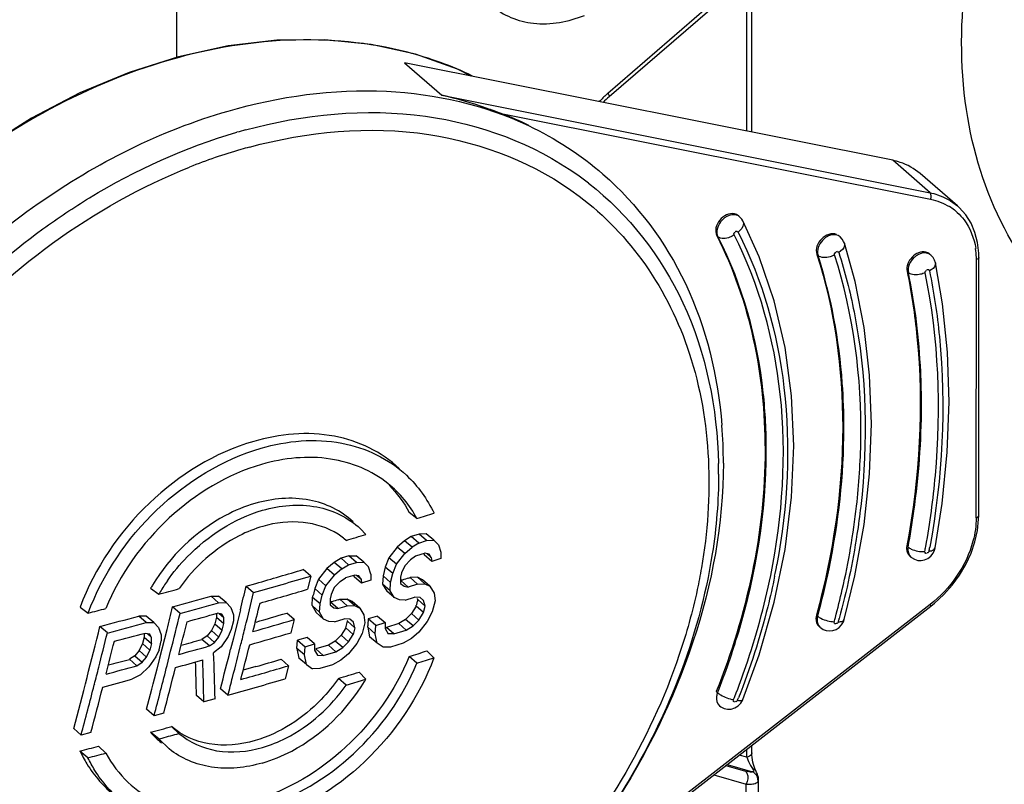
# Model space of a CAD drawing. Header units: millimetres. Extents: x 0 to 420, y 0 to 297.
# Tile 310 of 502: x 357.16 to 359.14, y 132.73 to 134.26. Entities that reach past the tile are written whole.
import ezdxf

# ---------------------------------------------------------------- set-up
doc = ezdxf.new("R2010")
doc.units = ezdxf.units.MM
doc.header["$LTSCALE"] = 23.1
doc.layers.get('0').update_dxf_attribs({"linetype": 'CONTINUOUS'})
doc.layers.add('COURBES', color=7, linetype='CONTINUOUS')

msp = doc.modelspace()

# ---------------------------------------------------------------- linework, layer by layer
at = {"color": 7, "linetype": 'CONTINUOUS'}
for p, q in [((358.621, 134.3569), (358.3429, 134.1162)), ((358.6241, 134.3505), (358.346, 134.1097)), ((358.6224, 134.0405), (358.6224, 134.3491)), ((358.6324, 134.0386), (358.6324, 134.3591)), ((357.5803, 134.2117), (357.481, 134.1901)), ((357.6785, 134.223), (357.5803, 134.2117)), ((357.7747, 134.2241), (357.6785, 134.223)), ((357.8678, 134.2148), (357.7747, 134.2241)), ((357.9569, 134.1951), (357.8678, 134.2148)), ((357.481, 134.1901), (357.3815, 134.1585)), ((358.0412, 134.1652), (357.9569, 134.1951)), ((358.9154, 133.982), (357.9349, 134.178)), ((357.9349, 134.178), (358.0099, 134.1128)), ((357.3815, 134.1585), (357.2827, 134.1172)), ((358.0688, 134.1512), (358.0412, 134.1652)), ((357.2827, 134.1172), (357.1856, 134.0666)), ((358.0099, 134.1128), (358.9904, 133.9168)), ((358.1288, 134.0761), (358.9915, 133.9036)), ((357.1856, 134.0666), (357.0912, 134.0072)), ((358.9904, 133.9168), (358.9154, 133.982)), ((359.0454, 133.8902), (358.9704, 133.9553)), ((359.0487, 133.8872), (359.0454, 133.8902)), ((359.062, 133.8725), (359.0487, 133.8872)), ((359.0727, 133.8555), (359.062, 133.8725)), ((358.608, 133.8684), (358.6055, 133.8705)), ((358.608, 133.8684), (358.6078, 133.8685)), ((358.6123, 133.8636), (358.6078, 133.8685)), ((358.6145, 133.8601), (358.6123, 133.8636)), ((358.6472, 133.7879), (358.6144, 133.8601)), ((359.0807, 133.8368), (359.0727, 133.8555)), ((359.086, 133.8166), (359.0807, 133.8368)), ((358.5645, 133.8284), (358.562, 133.8305)), ((358.81, 133.828), (358.8091, 133.8288)), ((358.814, 133.8238), (358.8101, 133.828)), ((358.8169, 133.8189), (358.814, 133.8238)), ((358.8183, 133.8155), (358.8169, 133.8189)), ((358.8399, 133.7385), (358.8183, 133.8155)), ((359.0885, 133.7952), (359.086, 133.8166)), ((358.7654, 133.7908), (358.7629, 133.793)), ((358.992, 133.7917), (358.9895, 133.7938)), ((359.0887, 133.7868), (359.0885, 133.7952)), ((358.6775, 133.6995), (358.6472, 133.7879)), ((358.9921, 133.7915), (358.992, 133.7917)), ((358.9964, 133.7868), (358.9922, 133.7915)), ((358.9994, 133.7816), (358.9964, 133.7868)), ((359.0011, 133.7761), (358.9994, 133.7816)), ((359.0153, 133.694), (359.0011, 133.7761)), ((359.0831, 133.264), (359.0837, 133.7825)), ((359.0881, 133.2684), (359.0887, 133.7868)), ((358.9469, 133.7566), (358.9444, 133.7588)), ((358.8581, 133.6461), (358.8399, 133.7385)), ((358.6993, 133.6062), (358.6775, 133.6995)), ((359.0253, 133.5967), (359.0153, 133.694)), ((358.8691, 133.5506), (358.8581, 133.6461)), ((358.7124, 133.5089), (358.6993, 133.6062)), ((359.0286, 133.497), (359.0253, 133.5967)), ((358.8727, 133.4524), (358.8691, 133.5506)), ((358.7168, 133.4082), (358.7124, 133.5089)), ((359.0251, 133.3954), (359.0286, 133.497)), ((358.8689, 133.3522), (358.8727, 133.4524)), ((358.7124, 133.3051), (358.7168, 133.4082)), ((359.0148, 133.2923), (359.0251, 133.3954)), ((358.8578, 133.2503), (358.8689, 133.3522)), ((358.6992, 133.2002), (358.7124, 133.3051)), ((359.0006, 133.2033), (359.0148, 133.2923)), ((357.9599, 133.2622), (357.9445, 133.2744)), ((359.0856, 133.2384), (359.088, 133.261)), ((359.088, 133.261), (359.0881, 133.2684)), ((357.8463, 133.242), (357.8574, 133.2305)), ((358.8393, 133.1475), (358.8578, 133.2503)), ((359.0805, 133.2155), (359.0856, 133.2384)), ((357.8178, 133.2184), (357.8137, 133.2218)), ((357.9485, 133.2263), (357.935, 133.2179)), ((357.9641, 133.2312), (357.9485, 133.2263)), ((357.9635, 133.2132), (357.9485, 133.2263)), ((357.9786, 133.2317), (357.9641, 133.2312)), ((357.9791, 133.2182), (357.9641, 133.2312)), ((357.9937, 133.2187), (357.9786, 133.2317)), ((357.9791, 133.2182), (357.9937, 133.2187)), ((357.9937, 133.2187), (358.003, 133.2093)), ((357.9204, 133.2052), (357.9036, 133.1836)), ((357.935, 133.2179), (357.9204, 133.2052)), ((357.9354, 133.1921), (357.9204, 133.2052)), ((357.95, 133.2049), (357.935, 133.2179)), ((357.9354, 133.1921), (357.95, 133.2049)), ((357.9635, 133.2132), (357.95, 133.2049)), ((357.9635, 133.2132), (357.9791, 133.2182)), ((358.003, 133.2093), (358.0081, 133.1946)), ((358.6773, 133.0945), (358.6992, 133.2002)), ((358.9438, 133.2073), (358.9463, 133.2051)), ((358.9964, 133.1926), (358.9995, 133.1991)), ((358.9995, 133.1991), (359.0006, 133.2033)), ((359.0727, 133.1927), (359.0805, 133.2155)), ((357.8073, 133.1827), (357.7937, 133.1744)), ((357.8231, 133.1875), (357.8073, 133.1827)), ((357.8223, 133.1696), (357.8073, 133.1827)), ((357.8231, 133.1875), (357.8378, 133.1878)), ((357.8381, 133.1744), (357.8231, 133.1875)), ((357.8528, 133.1748), (357.8378, 133.1878)), ((357.9036, 133.1836), (357.8963, 133.1649)), ((357.9186, 133.1705), (357.9036, 133.1836)), ((357.9186, 133.1705), (357.9354, 133.1921)), ((357.9468, 133.1793), (357.9353, 133.1675)), ((357.9572, 133.1867), (357.9468, 133.1793)), ((357.976, 133.1926), (357.9572, 133.1867)), ((357.9894, 133.1764), (357.9744, 133.1894)), ((357.9843, 133.1911), (357.9759, 133.1926)), ((357.9884, 133.1842), (357.9795, 133.1919)), ((357.9884, 133.1842), (357.9843, 133.1911)), ((357.9884, 133.1842), (357.9894, 133.1764)), ((358.0081, 133.1823), (357.9894, 133.1764)), ((358.0081, 133.1946), (358.0081, 133.1823)), ((358.9495, 133.1871), (358.952, 133.1849)), ((358.952, 133.1849), (358.9522, 133.1848)), ((358.9523, 133.1847), (358.9532, 133.184)), ((358.9532, 133.184), (358.9591, 133.1805)), ((358.9591, 133.1805), (358.9656, 133.1784)), ((358.9727, 133.1781), (358.9794, 133.1794)), ((358.9794, 133.1794), (358.9859, 133.1823)), ((358.9859, 133.1823), (358.9918, 133.1868)), ((358.9918, 133.1868), (358.9964, 133.1926)), ((359.0624, 133.1704), (359.0727, 133.1927)), ((357.7464, 133.1469), (357.7314, 133.1599)), ((357.7789, 133.1618), (357.762, 133.1403)), ((357.7937, 133.1744), (357.7789, 133.1618)), ((357.7939, 133.1488), (357.7789, 133.1618)), ((357.8087, 133.1614), (357.7937, 133.1744)), ((357.8087, 133.1614), (357.7939, 133.1488)), ((357.8087, 133.1614), (357.8223, 133.1696)), ((357.8223, 133.1696), (357.8381, 133.1744)), ((357.8381, 133.1744), (357.8528, 133.1748)), ((357.8528, 133.1748), (357.8622, 133.1654)), ((357.8674, 133.1506), (357.8622, 133.1654)), ((357.8963, 133.1649), (357.892, 133.1472)), ((357.9113, 133.1519), (357.8963, 133.1649)), ((357.9113, 133.1519), (357.9186, 133.1705)), ((357.9353, 133.1675), (357.929, 133.1533)), ((358.9656, 133.1784), (358.9727, 133.1781)), ((359.0497, 133.1489), (359.0624, 133.1704)), ((357.7464, 133.1469), (357.7401, 133.1204)), ((357.762, 133.1403), (357.7546, 133.1218)), ((357.777, 133.1273), (357.762, 133.1403)), ((357.777, 133.1273), (357.7939, 133.1488)), ((357.8054, 133.1359), (357.816, 133.1431)), ((357.8349, 133.1489), (357.816, 133.1431)), ((357.8485, 133.1325), (357.8335, 133.1456)), ((357.8433, 133.1473), (357.8349, 133.1489)), ((357.8475, 133.1404), (357.8385, 133.1482)), ((357.8475, 133.1404), (357.8433, 133.1473)), ((357.8475, 133.1404), (357.8485, 133.1325)), ((357.8674, 133.1506), (357.8673, 133.1383)), ((357.892, 133.1472), (357.8909, 133.1306)), ((357.907, 133.1342), (357.892, 133.1472)), ((357.907, 133.1342), (357.9113, 133.1519)), ((357.9269, 133.1445), (357.9268, 133.1322)), ((357.929, 133.1533), (357.9269, 133.1445)), ((357.9606, 133.1443), (357.9461, 133.1438)), ((357.9611, 133.1307), (357.9461, 133.1438)), ((357.971, 133.1394), (357.9606, 133.1443)), ((357.9757, 133.1312), (357.9606, 133.1443)), ((357.986, 133.1263), (357.971, 133.1394)), ((358.8179, 133.0593), (358.8393, 133.1475)), ((359.0348, 133.1285), (359.0497, 133.1489)), ((357.4249, 133.1224), (357.4413, 133.1104)), ((357.6168, 133.1265), (357.6363, 133.1321)), ((357.6168, 133.1265), (357.6318, 133.1135)), ((357.7546, 133.1218), (357.7524, 133.113)), ((357.7696, 133.1087), (357.7546, 133.1218)), ((357.7696, 133.1087), (357.777, 133.1273)), ((357.7938, 133.1242), (357.7875, 133.11)), ((357.8054, 133.1359), (357.7938, 133.1242)), ((357.8673, 133.1383), (357.8485, 133.1325)), ((357.9059, 133.1175), (357.8909, 133.1306)), ((357.8909, 133.1306), (357.8991, 133.1168)), ((357.9059, 133.1175), (357.907, 133.1342)), ((357.9268, 133.1322), (357.9341, 133.1263)), ((357.9424, 133.1248), (357.9274, 133.1379)), ((357.9305, 133.1389), (357.9288, 133.1383)), ((357.9341, 133.1263), (357.9424, 133.1248)), ((357.9611, 133.1307), (357.9424, 133.1248)), ((357.9611, 133.1307), (357.9757, 133.1312)), ((357.9757, 133.1312), (357.986, 133.1263)), ((357.986, 133.1263), (357.9942, 133.1127)), ((359.018, 133.1095), (359.0348, 133.1285)), ((357.5463, 133.1065), (357.5613, 133.1066)), ((357.5613, 133.0934), (357.5463, 133.1065)), ((357.5763, 133.0935), (357.5613, 133.1066)), ((357.7491, 133.0875), (357.7503, 133.1041)), ((357.7653, 133.0911), (357.7503, 133.1041)), ((357.7653, 133.0911), (357.7696, 133.1087)), ((357.7853, 133.1012), (357.7852, 133.0889)), ((357.7875, 133.11), (357.7853, 133.1012)), ((357.8049, 133.1002), (357.8196, 133.1005)), ((357.8199, 133.0871), (357.8049, 133.1002)), ((357.83, 133.0956), (357.8196, 133.1005)), ((357.8346, 133.0875), (357.8196, 133.1005)), ((357.9141, 133.1038), (357.8991, 133.1168)), ((357.9141, 133.1038), (357.9059, 133.1175)), ((357.9245, 133.0989), (357.9141, 133.1038)), ((357.9359, 133.0984), (357.9547, 133.1043)), ((357.9661, 133.1038), (357.9547, 133.1043)), ((357.9733, 133.0979), (357.9661, 133.1038)), ((357.9942, 133.1127), (357.9961, 133.097)), ((358.9995, 133.0924), (359.018, 133.1095)), ((357.2833, 133.0845), (357.2993, 133.0724)), ((357.484, 133.0719), (357.469, 133.0849)), ((357.5613, 133.0934), (357.5763, 133.0935)), ((357.5859, 133.084), (357.5763, 133.0935)), ((357.5859, 133.084), (357.5912, 133.0691)), ((357.7641, 133.0745), (357.7491, 133.0875)), ((357.7491, 133.0875), (357.7574, 133.0737)), ((357.7641, 133.0745), (357.7653, 133.0911)), ((357.7852, 133.0889), (357.7926, 133.083)), ((357.801, 133.0814), (357.786, 133.0945)), ((357.7892, 133.0954), (357.7873, 133.0948)), ((357.7926, 133.083), (357.801, 133.0814)), ((357.801, 133.0814), (357.8199, 133.0871)), ((357.8199, 133.0871), (357.8346, 133.0875)), ((357.845, 133.0825), (357.83, 133.0956)), ((357.8346, 133.0875), (357.845, 133.0825)), ((357.845, 133.0825), (357.8533, 133.0688)), ((357.9359, 133.0984), (357.9245, 133.0989)), ((357.9581, 133.0866), (357.9486, 133.0714)), ((357.9731, 133.0735), (357.9581, 133.0866)), ((357.9613, 133.0997), (357.9602, 133.0953)), ((357.9763, 133.0867), (357.9613, 133.0997)), ((357.9731, 133.0735), (357.9763, 133.0867)), ((357.9763, 133.0867), (357.9733, 133.0979)), ((357.9961, 133.097), (357.9907, 133.075)), ((358.9907, 133.0897), (358.2698, 132.5297)), ((358.271, 132.5262), (358.9919, 133.0862)), ((358.647, 132.9889), (358.6773, 133.0945)), ((358.9919, 133.0862), (358.9995, 133.0924)), ((357.4162, 133.0664), (357.4011, 133.0664)), ((357.4161, 133.0534), (357.4011, 133.0664)), ((357.4312, 133.0534), (357.4162, 133.0664)), ((357.5569, 133.0644), (357.5537, 133.0512)), ((357.5569, 133.0717), (357.5569, 133.0644)), ((357.5569, 133.0664), (357.5569, 133.0644)), ((357.5569, 133.0644), (357.5719, 133.0514)), ((357.5677, 133.0706), (357.5592, 133.0723)), ((357.5628, 133.0716), (357.572, 133.0636)), ((357.572, 133.0636), (357.5677, 133.0706)), ((357.5719, 133.0514), (357.572, 133.0636)), ((357.5912, 133.0691), (357.5912, 133.0568)), ((357.6053, 133.0792), (357.5992, 133.0548)), ((357.7133, 133.0594), (357.6983, 133.0725)), ((357.7724, 133.0606), (357.7574, 133.0737)), ((357.7724, 133.0606), (357.7641, 133.0745)), ((357.7829, 133.0556), (357.7724, 133.0606)), ((357.7945, 133.055), (357.8134, 133.0607)), ((357.8249, 133.0602), (357.8134, 133.0607)), ((357.8533, 133.0688), (357.8552, 133.0531)), ((357.8621, 133.0607), (357.8613, 133.0496)), ((357.8809, 133.0665), (357.8621, 133.0607)), ((357.8771, 133.0477), (357.8621, 133.0607)), ((357.8809, 133.0665), (357.896, 133.0535)), ((357.9486, 133.0714), (357.937, 133.0597)), ((357.9636, 133.0584), (357.9486, 133.0714)), ((357.9636, 133.0584), (357.9731, 133.0735)), ((357.9907, 133.075), (357.9801, 133.0555)), ((358.7647, 133.0661), (358.7622, 133.0683)), ((357.338, 133.0325), (357.323, 133.0456)), ((357.4161, 133.0534), (357.4312, 133.0534)), ((357.4312, 133.0534), (357.4409, 133.0437)), ((357.4409, 133.0437), (357.4462, 133.0288)), ((357.5537, 133.0512), (357.5472, 133.0372)), ((357.5542, 133.0534), (357.5537, 133.0512)), ((357.5537, 133.0512), (357.5687, 133.0382)), ((357.5687, 133.0382), (357.5719, 133.0514)), ((357.5912, 133.0568), (357.5868, 133.0392)), ((357.5992, 133.0548), (357.5911, 133.0224)), ((357.7133, 133.0594), (357.7068, 133.0331)), ((357.7945, 133.055), (357.7829, 133.0556)), ((357.817, 133.0428), (357.8074, 133.0278)), ((357.817, 133.0428), (357.8202, 133.056)), ((357.832, 133.0298), (357.817, 133.0428)), ((357.8353, 133.043), (357.8203, 133.056)), ((357.8322, 133.0542), (357.8249, 133.0602)), ((357.8353, 133.043), (357.832, 133.0298)), ((357.8353, 133.043), (357.8322, 133.0542)), ((357.8552, 133.0531), (357.8498, 133.0312)), ((357.8759, 133.0311), (357.8609, 133.0441)), ((357.8609, 133.0441), (357.8648, 133.0251)), ((357.8613, 133.0496), (357.8611, 133.0469)), ((357.8759, 133.0311), (357.8771, 133.0477)), ((357.8771, 133.0477), (357.896, 133.0535)), ((357.896, 133.0535), (357.8958, 133.0413)), ((357.8958, 133.0413), (357.9019, 133.031)), ((357.9234, 133.0514), (357.8984, 133.0436)), ((357.9134, 133.0305), (357.8984, 133.0436)), ((357.937, 133.0597), (357.9234, 133.0514)), ((357.9384, 133.0383), (357.9234, 133.0514)), ((357.952, 133.0466), (357.937, 133.0597)), ((357.9384, 133.0383), (357.952, 133.0466)), ((357.952, 133.0466), (357.9636, 133.0584)), ((357.9801, 133.0555), (357.9633, 133.034)), ((358.7674, 133.0456), (358.7699, 133.0434)), ((358.7699, 133.0434), (358.77, 133.0433)), ((358.7701, 133.0432), (358.7759, 133.0394)), ((358.8019, 133.0398), (358.8079, 133.0438)), ((358.8079, 133.0438), (358.8128, 133.049)), ((358.8128, 133.049), (358.8164, 133.0551)), ((358.8164, 133.0551), (358.8179, 133.0594)), ((357.4118, 133.0243), (357.4085, 133.0111)), ((357.4118, 133.0317), (357.4118, 133.0243)), ((357.4118, 133.0243), (357.4268, 133.0112)), ((357.4139, 133.0323), (357.4225, 133.0305)), ((357.4176, 133.0315), (357.4268, 133.0235)), ((357.4268, 133.0235), (357.4225, 133.0305)), ((357.4268, 133.0112), (357.4268, 133.0235)), ((357.4435, 132.9828), (357.4578, 133.0395)), ((357.4462, 133.0288), (357.4462, 133.0165)), ((357.5385, 133.0266), (357.5278, 133.0195)), ((357.5472, 133.0372), (357.5385, 133.0266)), ((357.5385, 133.0266), (357.5535, 133.0135)), ((357.5472, 133.0372), (357.5622, 133.0241)), ((357.5535, 133.0135), (357.5622, 133.0241)), ((357.5622, 133.0241), (357.5687, 133.0382)), ((357.5803, 133.0252), (357.5663, 133.0049)), ((357.5868, 133.0392), (357.5803, 133.0252)), ((357.5911, 133.0224), (357.5855, 133.0001)), ((357.7391, 133.0235), (357.72, 133.0179)), ((357.7541, 133.0105), (357.7391, 133.0235)), ((357.8074, 133.0278), (357.7957, 133.0162)), ((357.8224, 133.0148), (357.8074, 133.0278)), ((357.8224, 133.0148), (357.832, 133.0298)), ((357.8498, 133.0312), (357.8391, 133.0117)), ((357.8798, 133.012), (357.8648, 133.0251)), ((357.8798, 133.012), (357.8759, 133.0311)), ((357.9134, 133.0305), (357.9019, 133.031)), ((357.9134, 133.0305), (357.9384, 133.0383)), ((357.9486, 133.0213), (357.9318, 133.012)), ((357.9633, 133.034), (357.9486, 133.0213)), ((358.7759, 133.0394), (358.7821, 133.0372)), ((358.7821, 133.0372), (358.7888, 133.0365)), ((358.7888, 133.0365), (358.7954, 133.0374)), ((358.7954, 133.0374), (358.8019, 133.0398)), ((357.4085, 133.0111), (357.4019, 132.9971)), ((357.409, 133.0133), (357.4085, 133.0111)), ((357.4085, 133.0111), (357.4235, 132.9981)), ((357.4268, 133.0112), (357.4235, 132.9981)), ((357.4418, 132.999), (357.4462, 133.0165)), ((357.5428, 133.0064), (357.5278, 133.0195)), ((357.5428, 133.0064), (357.5535, 133.0135)), ((357.5663, 133.0049), (357.5513, 132.9925)), ((357.5535, 133.0135), (357.5544, 133.0146)), ((357.6063, 133.0101), (357.6071, 133.0132)), ((357.7188, 133.0013), (357.72, 133.0179)), ((357.7338, 132.9883), (357.7188, 133.0013)), ((357.7188, 133.0013), (357.7228, 132.9822)), ((357.72, 133.0179), (357.735, 133.0048)), ((357.7338, 132.9883), (357.735, 133.0048)), ((357.735, 133.0048), (357.7541, 133.0105)), ((357.7541, 133.0105), (357.7539, 132.9983)), ((357.782, 133.008), (357.7567, 133.0004)), ((357.7957, 133.0162), (357.782, 133.008)), ((357.797, 132.9949), (357.782, 133.008)), ((357.8107, 133.0031), (357.7957, 133.0162)), ((357.797, 132.9949), (357.8107, 133.0031)), ((357.8107, 133.0031), (357.8224, 133.0148)), ((357.8391, 133.0117), (357.8221, 132.9904)), ((357.8922, 133.0037), (357.8798, 133.012)), ((357.9068, 133.0042), (357.8922, 133.0037)), ((357.9318, 133.012), (357.9068, 133.0042)), ((357.3932, 132.9866), (357.3823, 132.9796)), ((357.4019, 132.9971), (357.3932, 132.9866)), ((357.3932, 132.9866), (357.4082, 132.9736)), ((357.4019, 132.9971), (357.4169, 132.9841)), ((357.4082, 132.9736), (357.4169, 132.9841)), ((357.4169, 132.9841), (357.4235, 132.9981)), ((357.4352, 132.9849), (357.4211, 132.9648)), ((357.4418, 132.999), (357.4352, 132.9849)), ((357.4378, 132.9605), (357.4444, 132.9865)), ((357.458, 132.9675), (357.4651, 132.9957)), ((357.7378, 132.9692), (357.7228, 132.9822)), ((357.7378, 132.9692), (357.7338, 132.9883)), ((357.7539, 132.9983), (357.7601, 132.988)), ((357.7717, 132.9874), (357.7567, 133.0004)), ((357.7601, 132.988), (357.7717, 132.9874)), ((357.7717, 132.9874), (357.797, 132.9949)), ((357.8221, 132.9904), (357.8072, 132.9778)), ((357.9596, 132.9716), (357.9442, 132.9852)), ((357.9938, 132.9824), (357.9798, 132.9965)), ((358.6145, 132.899), (358.647, 132.9889)), ((357.3973, 132.9666), (357.3823, 132.9796)), ((357.3973, 132.9666), (357.4082, 132.9736)), ((357.4211, 132.9648), (357.4048, 132.9482)), ((357.4082, 132.9736), (357.4092, 132.9747)), ((357.6363, 132.965), (357.6109, 132.9578)), ((357.7019, 132.9667), (357.6869, 132.9798)), ((357.7019, 132.9667), (357.6952, 132.9405)), ((357.7378, 132.9692), (357.7503, 132.9608)), ((357.7903, 132.9687), (357.765, 132.9611)), ((357.8072, 132.9778), (357.7903, 132.9687)), ((357.4048, 132.9482), (357.3874, 132.9395)), ((357.765, 132.9611), (357.7503, 132.9608)), ((357.8573, 132.9397), (357.8435, 132.9539)), ((357.3119, 132.9295), (357.3116, 132.9283)), ((357.8175, 132.9277), (357.8022, 132.9413)), ((357.8175, 132.9277), (357.8573, 132.9397)), ((357.532, 132.8939), (357.517, 132.9069)), ((357.5802, 132.9074), (357.5652, 132.9205)), ((358.5636, 132.9126), (358.5611, 132.9147)), ((357.5545, 132.9002), (357.532, 132.8939)), ((358.5667, 132.887), (358.5676, 132.8862)), ((358.5676, 132.8862), (358.5702, 132.8842)), ((358.5702, 132.8842), (358.5768, 132.8809)), ((358.5982, 132.8819), (358.6049, 132.886)), ((358.6049, 132.886), (358.6103, 132.8916)), ((358.6103, 132.8916), (358.6141, 132.8981)), ((358.6141, 132.8981), (358.6145, 132.899)), ((357.4318, 132.8663), (357.4168, 132.8794)), ((357.4513, 132.8716), (357.4318, 132.8663)), ((358.5768, 132.8809), (358.5835, 132.8795)), ((358.5835, 132.8795), (358.5908, 132.8797)), ((358.5908, 132.8797), (358.5982, 132.8819)), ((357.4671, 132.8446), (357.4818, 132.8308)), ((357.2853, 132.8274), (357.2703, 132.8404)), ((357.3049, 132.8325), (357.2853, 132.8274)), ((357.4384, 132.8218), (357.4248, 132.833)), ((357.3202, 132.8051), (357.3348, 132.7912)), ((357.4411, 132.8196), (357.4384, 132.8218)), ((357.4411, 132.8196), (357.4384, 132.8218)), ((357.4411, 132.8196), (357.4482, 132.8215)), ((357.4411, 132.8196), (357.4482, 132.8215)), ((357.462, 132.7996), (357.4411, 132.8196)), ((358.6324, 132.7916), (358.6324, 132.8069)), ((357.299, 132.7819), (357.283, 132.7953)), ((358.6224, 132.7829), (358.6071, 132.7873)), ((358.6224, 132.7829), (358.6224, 132.7992)), ((358.6325, 132.7876), (358.6324, 132.7916)), ((358.633, 132.7827), (358.6325, 132.7876)), ((358.5802, 132.7664), (358.6196, 132.755)), ((358.583, 132.7685), (358.634, 132.7538)), ((358.6224, 132.7829), (358.626, 132.7746)), ((358.6337, 132.7777), (358.633, 132.7827)), ((358.6347, 132.7729), (358.6337, 132.7777)), ((358.6358, 132.7683), (358.6347, 132.7729)), ((358.6372, 132.764), (358.6358, 132.7683)), ((358.6386, 132.7601), (358.6372, 132.764)), ((358.5561, 132.7476), (358.621, 132.7289)), ((358.6265, 132.7534), (358.6196, 132.755)), ((358.6348, 132.7538), (358.634, 132.7538)), ((358.6401, 132.7567), (358.6386, 132.7601)), ((358.6403, 132.7564), (358.6401, 132.7567)), ((358.6421, 132.7525), (358.6403, 132.7564)), ((358.6436, 132.749), (358.6421, 132.7525)), ((358.6448, 132.7456), (358.6436, 132.749)), ((358.6456, 132.742), (358.6448, 132.7456)), ((358.621, 132.5037), (358.621, 132.7289)), ((358.646, 132.7379), (358.6456, 132.742)), ((358.646, 132.5253), (358.646, 132.7379))]:
    msp.add_line(p, q, dxfattribs=at)
for centre, radius, start, end in [((358.4903, 133.9462), 0.2249, 131.4894, 136.9138), ((358.4793, 133.9558), 0.2036, 130.9096, 135.5937), ((358.4867, 133.9502), 0.2196, 130.8937, 131.4735), ((357.8859, 133.4298), 0.6904, 64.352, 69.403), ((357.8958, 133.0069), 1.0734, 105.1341, 106.103), ((357.9136, 132.9424), 1.105, 106.1508, 111.8123), ((357.8955, 133.0016), 1.0431, 105.1343, 106.1033), ((357.9211, 133.4441), 0.6238, 52.055, 54.5776), ((358.9725, 133.7959), 0.109, 52.1969, 58.5997), ((358.9734, 133.7972), 0.1074, 48.037, 52.1858), ((358.5966, 133.8553), 0.0173, 49.6155, 56.6874), ((358.9319, 133.783), 0.1517, 1.3538, 8.3392), ((358.9249, 133.7827), 0.1588, 359.9403, 1.3945), ((357.6201, 133.3747), 0.9552, 359.9217, 4.5078), ((357.6196, 133.3511), 0.9461, 0.0446, 1.3432), ((353.8486, 146.3727), 13.74, 287.41079, 287.56006), ((357.7224, 133.1077), 0.1461, 51.9119, 57.3452), ((357.7232, 133.1088), 0.1447, 51.3103, 51.9026), ((353.7574, 146.635), 14.0174, 286.83773, 287.007), ((357.323, 133.5049), 1.6855, 349.4483, 349.7948), ((357.3061, 133.5104), 1.7113, 349.4484, 349.7192), ((358.1435, 133.2133), 0.1708, 187.6026, 188.0455), ((353.8036, 146.4086), 13.8186, 286.1026, 286.51362), ((357.3462, 133.4174), 1.3594, 348.4995, 349.5184), ((353.7509, 146.6305), 14.0631, 286.01949, 286.50588), ((358.0943, 133.1819), 0.2634, 187.3251, 187.636), ((358.0195, 133.1719), 0.1879, 187.6381, 188.0432), ((358.4848, 131.3951), 1.8297, 107.2241, 107.6334), ((357.7204, 133.8619), 0.7528, 287.1995, 287.4473), ((357.7465, 132.9368), 0.3713, 148.9055, 150.0073), ((353.5517, 147.412), 14.8211, 285.21442, 285.37814), ((357.7699, 132.9185), 0.3806, 144.9085, 148.8715), ((344.42, 136.3297), 13.58, 346.15121, 346.35669), ((353.7704, 146.539), 13.9935, 286.07263, 286.47992), ((357.7501, 133.7039), 0.5931, 287.3912, 287.5393), ((357.7616, 132.9236), 0.3708, 148.8838, 149.7556), ((353.7389, 146.6354), 14.0545, 285.3909, 285.718), ((344.0594, 136.4076), 13.9664, 346.06655, 346.35776), ((357.0808, 133.2676), 0.6891, 346.2755, 346.5263), ((359.3288, 132.7297), 1.6223, 166.3368, 166.5503), ((357.5548, 133.9277), 0.8645, 286.6, 286.8179), ((357.5357, 132.986), 0.4405, 14.9585, 15.2092), ((353.4569, 147.7259), 15.1489, 284.69317, 284.83303), ((344.4502, 136.2854), 13.4065, 345.98871, 346.18889), ((353.7225, 146.7339), 14.1704, 285.39395, 285.71837), ((344.1001, 136.4023), 13.943, 346.02625, 346.26817), ((357.5933, 133.7343), 0.6682, 286.7572, 286.8722), ((358.4226, 131.0196), 2.1703, 106.6219, 106.9695), ((357.5862, 133.178), 0.3829, 346.1788, 346.516), ((358.6292, 132.9285), 0.6895, 165.9963, 166.5607), ((353.6622, 146.9147), 14.3441, 284.78602, 285.10879), ((343.9914, 136.3884), 13.8942, 345.8669, 346.1905), ((353.7305, 146.685), 14.1409, 285.45176, 285.70906), ((353.7921, 146.3716), 13.8609, 286.10261, 286.36874), ((357.2344, 133.482), 1.6208, 344.73, 345.0404), ((357.2317, 133.485), 1.6322, 344.7301, 344.9716), ((344.0528, 136.3472), 13.6748, 345.14101, 346.02837), ((353.6539, 146.9855), 14.4312, 284.7906, 285.11141), ((344.006, 136.3894), 13.8979, 345.83952, 346.11914), ((344.1344, 136.389), 13.8892, 345.93342, 346.06641), ((353.7962, 146.3965), 13.9004, 286.01184, 286.36754), ((357.3515, 132.9298), 0.4855, 15.0701, 15.3003), ((357.2227, 133.0916), 0.6399, 355.7449, 355.9915), ((357.9155, 133.4348), 0.3916, 267.2213, 267.4977), ((343.9006, 136.3763), 13.8471, 345.73192, 346.02626), ((353.6549, 146.9618), 14.4278, 284.84797, 285.10194), ((353.8096, 146.3257), 13.8522, 285.98336, 286.34041), ((343.9567, 136.3668), 13.8081, 345.67399, 345.95502), ((353.7218, 146.6554), 14.1737, 285.38255, 285.63945), ((353.7247, 146.6057), 14.1085, 285.46277, 285.6381), ((344.215, 136.3688), 13.8061, 345.63432, 345.92039), ((344.237, 136.368), 13.8018, 345.61456, 345.91433), ((343.2673, 132.4475), 14.2944, 1.81465, 2.185), ((344.4557, 136.3153), 13.5419, 345.48173, 345.82934), ((354.1465, 145.0163), 12.6162, 287.51865, 287.68809), ((354.1285, 145.1102), 12.7288, 287.51658, 287.67781), ((344.0136, 136.3477), 13.7307, 345.58475, 345.73151), ((353.6473, 146.9295), 14.4578, 284.77964, 285.03328), ((353.6493, 146.8823), 14.3952, 284.8562, 285.03003), ((344.1791, 136.3407), 13.7006, 345.3096, 345.74661), ((344.1869, 136.3436), 13.7112, 345.33188, 345.72711), ((353.7165, 146.6499), 14.1934, 285.35492, 285.58458), ((342.3888, 132.5507), 15.1323, 1.34875, 1.60406), ((343.2822, 132.5609), 14.2536, 1.33851, 1.67825), ((353.8479, 146.127), 13.713, 285.90616, 286.32255), ((353.7895, 146.2902), 13.8693, 286.10253, 286.32024), ((344.3723, 136.2988), 13.4853, 345.31149, 345.66768), ((344.2935, 136.3487), 13.7251, 345.47945, 345.63419), ((354.0361, 145.3991), 13.0146, 286.82037, 287.01078), ((344.0852, 136.3291), 13.6567, 345.14287, 345.58049), ((344.1037, 136.3291), 13.6564, 345.16497, 345.56122), ((353.6431, 146.9208), 14.474, 284.75234, 284.99246), ((353.8554, 146.076), 13.6852, 285.7935, 286.29457), ((357.5369, 133.1265), 0.3709, 328.8841, 329.756), ((357.1501, 133.4712), 1.555, 338.3926, 338.6388), ((357.1467, 133.4744), 1.5671, 338.3927, 338.5831), ((353.8487, 145.9848), 13.6293, 285.21156, 285.39608), ((357.5496, 132.9407), 0.1648, 220.8001, 231.2711), ((353.8478, 146.0268), 13.6873, 285.25085, 285.39685), ((353.7565, 146.3641), 14.0195, 284.5688, 284.72617), ((353.7787, 146.3184), 13.9868, 284.57758, 284.72899), ((358.6245, 132.7357), 0.0204, 6.0744, 18.0585), ((358.625, 132.7357), 0.0199, 355.7924, 6.1131)]:
    msp.add_arc(centre, radius, start, end, dxfattribs=at)
for points, knots in [([(359.2864, 133.6599), (359.2267, 133.7115), (359.1242, 133.8431), (359.0491, 134.089), (359.0524, 134.3639), (359.1313, 134.6462), (359.2788, 134.9155), (359.5448, 135.2234), (359.8156, 135.3889), (360.0065, 135.444)], [0, 0, 0, 0, 0.104397, 0.214712, 0.334327, 0.463302, 0.59899, 0.737101, 1, 1, 1, 1]), ([(358.1095, 134.2928), (358.1325, 134.2728), (358.1975, 134.2473), (358.2641, 134.2604), (358.2962, 134.2731)], [0, 0, 0, 0, 0.468833, 1, 1, 1, 1]), ([(357.9408, 134.199), (357.8632, 134.2191), (357.6944, 134.2343), (357.4373, 134.1867), (357.1832, 134.0741), (356.8691, 133.8474), (356.5706, 133.4638), (356.4662, 133.0851), (356.4656, 132.9032)], [0, 0, 0, 0, 0.109257, 0.226985, 0.352963, 0.484989, 0.751927, 1, 1, 1, 1]), ([(357.5803, 134.0809), (357.6831, 134.1106), (357.8897, 134.1401), (358.0953, 134.0933), (358.1837, 134.0516)], [0, 0, 0, 0, 0.522641, 1, 1, 1, 1]), ([(358.1288, 134.0761), (358.1194, 134.0796), (358.0804, 134.0937), (358.0405, 134.1056), (358.0099, 134.1128)], [0, 0, 0, 0, 0.240967, 1, 1, 1, 1]), ([(358.3429, 134.1162), (358.3439, 134.1147), (358.3448, 134.1131), (358.3466, 134.1102), (358.346, 134.1097)], [0, 0, 0, 0, 0.712635, 1, 1, 1, 1]), ([(356.5834, 132.7983), (356.5837, 133.0785), (356.7345, 133.439), (357.0225, 133.7566), (357.2473, 133.9426), (357.4445, 134.0417), (357.5803, 134.0809)], [0, 0, 0, 0, 0.490612, 0.622209, 0.752423, 1, 1, 1, 1]), ([(357.6155, 134.0431), (357.7321, 134.0746), (357.9677, 134.0988), (358.1936, 134.0158), (358.2827, 133.9525)], [0, 0, 0, 0, 0.524824, 1, 1, 1, 1]), ([(357.6232, 134.0085), (357.7394, 134.0399), (357.9746, 134.0631), (358.1987, 133.9757), (358.2855, 133.9102)], [0, 0, 0, 0, 0.525162, 1, 1, 1, 1]), ([(357.2086, 133.8442), (357.239, 133.8663), (357.3599, 133.947), (357.4944, 134.0083), (357.598, 134.0382)], [0, 0, 0, 0, 0.258007, 1, 1, 1, 1]), ([(358.9705, 133.9553), (358.959, 133.9653), (358.9404, 133.9757), (358.9205, 133.9809), (358.9154, 133.982)], [0, 0, 0, 0, 0.742617, 1, 1, 1, 1]), ([(356.6968, 133.0458), (356.7478, 133.2491), (356.9585, 133.6308), (357.3085, 133.8905), (357.503, 133.9682)], [0, 0, 0, 0, 0.500233, 1, 1, 1, 1]), ([(358.3335, 133.954), (358.4027, 133.8938), (358.5196, 133.7365), (358.5646, 133.5474), (358.5723, 133.4497)], [0, 0, 0, 0, 0.48341, 1, 1, 1, 1]), ([(358.3047, 133.9361), (358.3851, 133.8734), (358.5208, 133.6981), (358.5628, 133.4833), (358.5654, 133.3732)], [0, 0, 0, 0, 0.480852, 1, 1, 1, 1]), ([(358.9904, 133.9168), (358.9955, 133.9158), (359.0154, 133.9105), (359.0339, 133.9002), (359.0454, 133.8902)], [0, 0, 0, 0, 0.257373, 1, 1, 1, 1]), ([(358.2855, 133.9102), (358.3365, 133.8716), (358.4283, 133.7759), (358.5501, 133.5267), (358.5558, 133.3052), (358.5313, 133.1632)], [0, 0, 0, 0, 0.233399, 0.474289, 1, 1, 1, 1]), ([(358.5978, 133.8744), (358.5873, 133.8769), (358.5641, 133.8654), (358.5572, 133.84), (358.562, 133.8305)], [0, 0, 0, 0, 0.504929, 1, 1, 1, 1]), ([(359.0452, 133.8771), (359.0502, 133.8726), (359.0688, 133.8525), (359.079, 133.8254), (359.0821, 133.805)], [0, 0, 0, 0, 0.242853, 1, 1, 1, 1]), ([(358.5777, 133.8664), (358.5745, 133.8641), (358.5647, 133.8545), (358.5599, 133.8373), (358.5645, 133.8284)], [0, 0, 0, 0, 0.278645, 1, 1, 1, 1]), ([(358.6145, 133.86), (358.6153, 133.8584), (358.6169, 133.8497), (358.6101, 133.8418), (358.6047, 133.8378)], [0, 0, 0, 0, 0.208205, 1, 1, 1, 1]), ([(356.8421, 132.2456), (356.7955, 132.2901), (356.7138, 132.3965), (356.6416, 132.5893), (356.62, 132.8058), (356.6605, 133.1176), (356.8353, 133.4992), (357.0716, 133.7446), (357.2086, 133.8442)], [0, 0, 0, 0, 0.105134, 0.21479, 0.331553, 0.456274, 0.723837, 1, 1, 1, 1]), ([(358.5968, 133.832), (358.5942, 133.8301), (358.5847, 133.8247), (358.5705, 133.8232), (358.5645, 133.8284)], [0, 0, 0, 0, 0.290803, 1, 1, 1, 1]), ([(358.5968, 133.832), (358.5962, 133.8333), (358.596, 133.8361), (358.5981, 133.8368), (358.5987, 133.8369)], [0, 0, 0, 0, 0.705009, 1, 1, 1, 1]), ([(358.6703, 133.148), (358.6943, 133.2671), (358.7104, 133.503), (358.6473, 133.7331), (358.5968, 133.832)], [0, 0, 0, 0, 0.522513, 1, 1, 1, 1]), ([(358.599, 133.8384), (358.5999, 133.839), (358.6017, 133.8407), (358.6035, 133.8385), (358.6033, 133.8377)], [0, 0, 0, 0, 0.587553, 1, 1, 1, 1]), ([(358.6047, 133.8378), (358.6541, 133.7411), (358.717, 133.517), (358.7045, 133.2867), (358.6829, 133.1701)], [0, 0, 0, 0, 0.478145, 1, 1, 1, 1]), ([(358.8028, 133.8331), (358.7932, 133.8371), (358.7684, 133.8275), (358.7596, 133.8034), (358.7629, 133.793)], [0, 0, 0, 0, 0.488902, 1, 1, 1, 1]), ([(358.81, 133.828), (358.805, 133.8324), (358.7937, 133.8333), (358.7853, 133.8295), (358.783, 133.8282)], [0, 0, 0, 0, 0.714158, 1, 1, 1, 1]), ([(358.562, 133.8305), (358.6288, 133.6998), (358.6925, 133.3802), (358.6219, 133.0684), (358.5611, 132.9147)], [0, 0, 0, 0, 0.470499, 1, 1, 1, 1]), ([(358.6615, 133.3986), (358.6616, 133.4373), (358.6542, 133.5847), (358.6141, 133.7314), (358.5645, 133.8284)], [0, 0, 0, 0, 0.262077, 1, 1, 1, 1]), ([(358.783, 133.8282), (358.7797, 133.8262), (358.7687, 133.8173), (358.7622, 133.8007), (358.7654, 133.7908)], [0, 0, 0, 0, 0.270365, 1, 1, 1, 1]), ([(358.8183, 133.8154), (358.8188, 133.8139), (358.819, 133.806), (358.8122, 133.8), (358.807, 133.7969)], [0, 0, 0, 0, 0.205675, 1, 1, 1, 1]), ([(358.7629, 133.793), (358.7988, 133.6816), (358.8326, 133.4352), (358.7956, 133.1909), (358.7622, 133.0683)], [0, 0, 0, 0, 0.479492, 1, 1, 1, 1]), ([(358.7987, 133.7921), (358.7959, 133.7905), (358.7856, 133.7861), (358.7716, 133.7855), (358.7654, 133.7908)], [0, 0, 0, 0, 0.283389, 1, 1, 1, 1]), ([(358.7987, 133.7921), (358.7983, 133.7935), (358.7984, 133.7963), (358.8006, 133.7968), (358.8011, 133.7968)], [0, 0, 0, 0, 0.719293, 1, 1, 1, 1]), ([(358.8428, 133.2874), (358.8478, 133.3315), (358.8591, 133.5007), (358.837, 133.6729), (358.7987, 133.7921)], [0, 0, 0, 0, 0.261736, 1, 1, 1, 1]), ([(358.8016, 133.7983), (358.8025, 133.7988), (358.8046, 133.8003), (358.8059, 133.7978), (358.8056, 133.797)], [0, 0, 0, 0, 0.570013, 1, 1, 1, 1]), ([(358.807, 133.7969), (358.8196, 133.7578), (358.8623, 133.5914), (358.866, 133.4161), (358.8512, 133.2865)], [0, 0, 0, 0, 0.239912, 1, 1, 1, 1]), ([(358.9819, 133.7976), (358.9724, 133.7998), (358.9509, 133.7902), (358.9423, 133.7687), (358.9444, 133.7588)], [0, 0, 0, 0, 0.491996, 1, 1, 1, 1]), ([(358.9674, 133.793), (358.964, 133.7914), (358.9522, 133.7831), (358.9447, 133.767), (358.9469, 133.7566)], [0, 0, 0, 0, 0.264373, 1, 1, 1, 1]), ([(358.992, 133.7917), (358.9874, 133.7956), (358.9774, 133.797), (358.9695, 133.7941), (358.9674, 133.793)], [0, 0, 0, 0, 0.717406, 1, 1, 1, 1]), ([(358.8174, 133.4436), (358.8175, 133.4739), (358.8134, 133.5911), (358.7921, 133.708), (358.7654, 133.7908)], [0, 0, 0, 0, 0.258209, 1, 1, 1, 1]), ([(359.0011, 133.7761), (359.0014, 133.7747), (359.0009, 133.7674), (358.9941, 133.7626), (358.9891, 133.7602)], [0, 0, 0, 0, 0.202843, 1, 1, 1, 1]), ([(358.9444, 133.7588), (358.9533, 133.7154), (358.9806, 133.5327), (358.9695, 133.3451), (358.9438, 133.2073)], [0, 0, 0, 0, 0.240204, 1, 1, 1, 1]), ([(358.9732, 133.4886), (358.9733, 133.5116), (358.9712, 133.6014), (358.9604, 133.6911), (358.9469, 133.7566)], [0, 0, 0, 0, 0.255473, 1, 1, 1, 1]), ([(358.9806, 133.7561), (358.9777, 133.7547), (358.967, 133.7511), (358.9531, 133.7512), (358.9469, 133.7566)], [0, 0, 0, 0, 0.278184, 1, 1, 1, 1]), ([(358.9819, 133.2063), (358.9904, 133.2535), (359.0152, 133.4356), (359.0081, 133.623), (358.9806, 133.7561)], [0, 0, 0, 0, 0.260782, 1, 1, 1, 1]), ([(358.984, 133.7621), (358.985, 133.7626), (358.9872, 133.7638), (358.9881, 133.7612), (358.9878, 133.7604)], [0, 0, 0, 0, 0.558066, 1, 1, 1, 1]), ([(358.9891, 133.7602), (358.9981, 133.7165), (359.0259, 133.5326), (359.0152, 133.3438), (358.99, 133.205)], [0, 0, 0, 0, 0.24031, 1, 1, 1, 1]), ([(358.9463, 133.2051), (358.9507, 133.229), (358.9661, 133.3227), (358.9732, 133.4179), (358.9732, 133.4886)], [0, 0, 0, 0, 0.255114, 1, 1, 1, 1]), ([(357.9244, 133.3628), (357.889, 133.3961), (357.7903, 133.4431), (357.6839, 133.4324), (357.6319, 133.4174)], [0, 0, 0, 0, 0.473072, 1, 1, 1, 1]), ([(358.7647, 133.0661), (358.7733, 133.0977), (358.803, 133.2215), (358.8173, 133.3491), (358.8174, 133.4436)], [0, 0, 0, 0, 0.257342, 1, 1, 1, 1]), ([(357.6319, 133.4174), (357.554, 133.3949), (357.4078, 133.3045), (357.3125, 133.163), (357.2833, 133.0845)], [0, 0, 0, 0, 0.492199, 1, 1, 1, 1]), ([(357.6469, 133.4037), (357.6988, 133.4186), (357.805, 133.4293), (357.9036, 133.3824), (357.9389, 133.3492)], [0, 0, 0, 0, 0.526927, 1, 1, 1, 1]), ([(357.2993, 133.0724), (357.3286, 133.1505), (357.4237, 133.2913), (357.5693, 133.3812), (357.6469, 133.4037)], [0, 0, 0, 0, 0.507867, 1, 1, 1, 1]), ([(358.5636, 132.9126), (358.5795, 132.9526), (358.634, 133.1092), (358.6614, 133.2759), (358.6615, 133.3986)], [0, 0, 0, 0, 0.260078, 1, 1, 1, 1]), ([(357.9016, 133.3327), (357.869, 133.3588), (357.7829, 133.3939), (357.6923, 133.3839), (357.6477, 133.371)], [0, 0, 0, 0, 0.47373, 1, 1, 1, 1]), ([(357.6477, 133.371), (357.5791, 133.3512), (357.4498, 133.2729), (357.3632, 133.1502), (357.3351, 133.0818)], [0, 0, 0, 0, 0.491205, 1, 1, 1, 1]), ([(358.5753, 133.3734), (358.575, 133.1317), (358.4393, 132.7569), (358.1127, 132.3785), (357.8991, 132.2293), (357.7858, 132.1725)], [0, 0, 0, 0, 0.485132, 0.745653, 1, 1, 1, 1]), ([(358.5657, 133.3518), (358.5657, 133.2983), (358.5471, 133.0729), (358.4599, 132.8559), (358.3691, 132.7098)], [0, 0, 0, 0, 0.237286, 1, 1, 1, 1]), ([(357.8318, 133.2556), (357.808, 133.2781), (357.7414, 133.3099), (357.6696, 133.3027), (357.6345, 133.2926)], [0, 0, 0, 0, 0.473088, 1, 1, 1, 1]), ([(357.6345, 133.2926), (357.614, 133.2867), (357.5314, 133.2526), (357.4634, 133.1864), (357.4286, 133.1285)], [0, 0, 0, 0, 0.240369, 1, 1, 1, 1]), ([(357.4585, 133.1373), (357.4704, 133.1543), (357.5214, 133.216), (357.5925, 133.2624), (357.6495, 133.2789)], [0, 0, 0, 0, 0.259183, 1, 1, 1, 1]), ([(357.6495, 133.2789), (357.6845, 133.2889), (357.7562, 133.2961), (357.8225, 133.2644), (357.8463, 133.242)], [0, 0, 0, 0, 0.526944, 1, 1, 1, 1]), ([(358.8002, 133.0636), (358.8052, 133.0823), (358.8235, 133.156), (358.8365, 133.2311), (358.8428, 133.2874)], [0, 0, 0, 0, 0.253997, 1, 1, 1, 1]), ([(358.8512, 133.2865), (358.849, 133.2679), (358.8389, 133.1922), (358.823, 133.1173), (358.8081, 133.0617)], [0, 0, 0, 0, 0.246112, 1, 1, 1, 1]), ([(359.0831, 133.264), (359.0831, 133.2482), (359.0734, 133.1813), (359.0311, 133.1211), (358.9907, 133.0897)], [0, 0, 0, 0, 0.236522, 1, 1, 1, 1]), ([(357.65, 133.2466), (357.6338, 133.2419), (357.568, 133.2154), (357.5127, 133.1656), (357.4821, 133.1216)], [0, 0, 0, 0, 0.239967, 1, 1, 1, 1]), ([(357.8013, 133.2308), (357.7805, 133.244), (357.729, 133.2607), (357.6762, 133.2541), (357.65, 133.2466)], [0, 0, 0, 0, 0.475015, 1, 1, 1, 1]), ([(358.9463, 133.2051), (358.9459, 133.2032), (358.9453, 133.1961), (358.9481, 133.1883), (358.952, 133.1849)], [0, 0, 0, 0, 0.27685, 1, 1, 1, 1]), ([(358.9463, 133.2051), (358.9482, 133.2035), (358.9585, 133.1976), (358.9708, 133.1954), (358.98, 133.1963)], [0, 0, 0, 0, 0.214241, 1, 1, 1, 1]), ([(358.9885, 133.197), (358.9901, 133.1972), (358.9945, 133.1978), (359, 133.2003), (359.0006, 133.2033)], [0, 0, 0, 0, 0.340575, 1, 1, 1, 1]), ([(358.9835, 133.1922), (358.9825, 133.1921), (358.98, 133.1921), (358.9804, 133.1948), (358.981, 133.1955)], [0, 0, 0, 0, 0.507437, 1, 1, 1, 1]), ([(358.5313, 133.1632), (358.5287, 133.1487), (358.5173, 133.0898), (358.5012, 133.0318), (358.4868, 132.989)], [0, 0, 0, 0, 0.246144, 1, 1, 1, 1]), ([(358.5983, 132.9048), (358.6061, 132.9248), (358.6353, 133.0043), (358.6578, 133.0862), (358.6703, 133.148)], [0, 0, 0, 0, 0.254249, 1, 1, 1, 1]), ([(358.6783, 133.1464), (358.6742, 133.1259), (358.6553, 133.043), (358.6291, 132.9619), (358.6057, 132.9022)], [0, 0, 0, 0, 0.245827, 1, 1, 1, 1]), ([(358.9919, 133.0862), (358.9922, 133.0864), (358.9916, 133.088), (358.9912, 133.0889), (358.9907, 133.0897)], [0, 0, 0, 0, 0.306818, 1, 1, 1, 1]), ([(358.7647, 133.0661), (358.7641, 133.064), (358.7627, 133.0562), (358.7655, 133.0472), (358.7699, 133.0434)], [0, 0, 0, 0, 0.280612, 1, 1, 1, 1]), ([(358.7647, 133.0661), (358.7666, 133.0645), (358.7768, 133.0584), (358.7887, 133.0552), (358.7979, 133.0551)], [0, 0, 0, 0, 0.215644, 1, 1, 1, 1]), ([(357.5727, 132.1143), (357.4415, 132.0809), (357.2335, 132.0697), (356.9887, 132.1636), (356.8406, 132.2797), (356.7329, 132.4365), (356.6482, 132.6937), (356.6623, 132.9085), (356.6968, 133.0458)], [0, 0, 0, 0, 0.256973, 0.375679, 0.491432, 0.608701, 0.73148, 1, 1, 1, 1]), ([(358.8009, 133.0506), (358.8, 133.0507), (358.7975, 133.051), (358.7982, 133.0536), (358.7988, 133.0543)], [0, 0, 0, 0, 0.496048, 1, 1, 1, 1]), ([(358.8063, 133.0551), (358.8077, 133.0551), (358.8117, 133.0553), (358.8171, 133.0567), (358.8179, 133.0593)], [0, 0, 0, 0, 0.35079, 1, 1, 1, 1]), ([(357.9442, 132.9852), (357.9161, 132.9168), (357.8297, 132.7943), (357.7005, 132.7159), (357.632, 132.6961)], [0, 0, 0, 0, 0.508769, 1, 1, 1, 1]), ([(357.9938, 132.9824), (357.9645, 132.9044), (357.8694, 132.7635), (357.7238, 132.6736), (357.6462, 132.6512)], [0, 0, 0, 0, 0.507867, 1, 1, 1, 1]), ([(358.4868, 132.989), (358.4276, 132.8139), (358.2315, 132.4888), (357.9294, 132.2585), (357.7622, 132.1818)], [0, 0, 0, 0, 0.50121, 1, 1, 1, 1]), ([(357.647, 132.6824), (357.7156, 132.7022), (357.8449, 132.7806), (357.9315, 132.9032), (357.9596, 132.9716)], [0, 0, 0, 0, 0.491205, 1, 1, 1, 1]), ([(357.8021, 132.9413), (357.7918, 132.9263), (357.7471, 132.8718), (357.6847, 132.8308), (357.6346, 132.8164)], [0, 0, 0, 0, 0.259112, 1, 1, 1, 1]), ([(357.649, 132.7713), (357.6695, 132.7772), (357.7518, 132.8112), (357.8196, 132.8772), (357.8544, 132.9349)], [0, 0, 0, 0, 0.24037, 1, 1, 1, 1]), ([(357.6496, 132.8027), (357.6658, 132.8074), (357.7315, 132.8338), (357.7868, 132.8837), (357.8175, 132.9277)], [0, 0, 0, 0, 0.239967, 1, 1, 1, 1]), ([(358.5636, 132.9126), (358.5626, 132.9101), (358.5601, 132.9014), (358.5627, 132.8905), (358.5676, 132.8862)], [0, 0, 0, 0, 0.285418, 1, 1, 1, 1]), ([(358.5636, 132.9126), (358.5655, 132.9109), (358.5754, 132.9044), (358.5867, 132.9), (358.5958, 132.8986)], [0, 0, 0, 0, 0.217462, 1, 1, 1, 1]), ([(358.598, 132.8935), (358.5972, 132.8937), (358.5949, 132.8944), (358.5959, 132.8969), (358.5966, 132.8976)], [0, 0, 0, 0, 0.47909, 1, 1, 1, 1]), ([(358.6038, 132.8974), (358.6051, 132.8971), (358.6084, 132.8968), (358.6136, 132.8968), (358.6145, 132.899)], [0, 0, 0, 0, 0.368411, 1, 1, 1, 1]), ([(357.6346, 132.8164), (357.605, 132.8078), (357.5447, 132.8015), (357.488, 132.8264), (357.4671, 132.8446)], [0, 0, 0, 0, 0.526637, 1, 1, 1, 1]), ([(357.4818, 132.8308), (357.5028, 132.8127), (357.5595, 132.7877), (357.62, 132.7941), (357.6496, 132.8027)], [0, 0, 0, 0, 0.473352, 1, 1, 1, 1]), ([(357.283, 132.7954), (357.2871, 132.7866), (357.3052, 132.7529), (357.331, 132.7233), (357.3531, 132.7056)], [0, 0, 0, 0, 0.255025, 1, 1, 1, 1]), ([(357.649, 132.7713), (357.6162, 132.7618), (357.5494, 132.7545), (357.486, 132.7804), (357.462, 132.7996)], [0, 0, 0, 0, 0.526311, 1, 1, 1, 1]), ([(358.6324, 132.7916), (358.6324, 132.7906), (358.631, 132.786), (358.6259, 132.7839), (358.6224, 132.7829)], [0, 0, 0, 0, 0.200623, 1, 1, 1, 1]), ([(357.3687, 132.6931), (357.3467, 132.7107), (357.3212, 132.7399), (357.3032, 132.7732), (357.299, 132.7819)], [0, 0, 0, 0, 0.745056, 1, 1, 1, 1]), ([(358.6196, 132.755), (358.621, 132.7539), (358.626, 132.7459), (358.6242, 132.7354), (358.621, 132.7289)], [0, 0, 0, 0, 0.197866, 1, 1, 1, 1]), ([(358.634, 132.7538), (358.6337, 132.7535), (358.6328, 132.7532), (358.6318, 132.7531), (358.6313, 132.7531)], [0, 0, 0, 0, 0.429808, 1, 1, 1, 1]), ([(358.6347, 132.7588), (358.6355, 132.7576), (358.6374, 132.7556), (358.6355, 132.7538), (358.6348, 132.7538)], [0, 0, 0, 0, 0.693259, 1, 1, 1, 1]), ([(357.3798, 132.7323), (357.4122, 132.7019), (357.5023, 132.659), (357.5995, 132.6687), (357.647, 132.6824)], [0, 0, 0, 0, 0.473074, 1, 1, 1, 1]), ([(358.632, 132.729), (358.6335, 132.7292), (358.6381, 132.7299), (358.6431, 132.7316), (358.6449, 132.7342)], [0, 0, 0, 0, 0.31952, 1, 1, 1, 1]), ([(358.6449, 132.7342), (358.6453, 132.7347), (358.6458, 132.7359), (358.646, 132.7372), (358.646, 132.7379)], [0, 0, 0, 0, 0.470693, 1, 1, 1, 1])]:
    msp.add_open_spline(points, degree=3, knots=knots, dxfattribs=at)
for points in [[(358.0716, 134.1512), (358.0298, 134.1714), (357.9857, 134.1874), (357.9408, 134.199)], [(358.1837, 134.0516), (358.2376, 134.0261), (358.2886, 133.9931), (358.3335, 133.954)], [(358.9915, 133.9036), (358.9933, 133.9076), (358.9937, 133.9139), (358.9904, 133.9168)], [(358.9915, 133.9036), (359.0048, 133.9009), (359.0178, 133.896), (359.0293, 133.889)], [(358.5975, 133.8727), (358.5906, 133.8733), (358.5833, 133.8705), (358.5777, 133.8664)], [(358.6061, 133.8698), (358.6036, 133.8714), (358.6005, 133.8724), (358.5975, 133.8727)], [(358.6055, 133.8705), (358.6034, 133.8724), (358.6006, 133.8738), (358.5978, 133.8744)], [(358.9894, 133.7939), (358.9873, 133.7957), (358.9847, 133.797), (358.9819, 133.7976)], [(359.0887, 133.7868), (359.0887, 133.7846), (359.0858, 133.7831), (359.0837, 133.7825)], [(358.9806, 133.7561), (358.9803, 133.7578), (358.9817, 133.7609), (358.9834, 133.7606)], [(357.9389, 133.3492), (357.9618, 133.3277), (357.9806, 133.3013), (357.9941, 133.273)], [(357.9599, 133.2622), (357.9455, 133.2891), (357.9254, 133.3136), (357.9016, 133.3327)], [(357.904, 133.3291), (357.9201, 133.3131), (357.9338, 133.2944), (357.9445, 133.2744)], [(359.0831, 133.264), (359.0853, 133.2646), (359.0881, 133.2662), (359.0881, 133.2684)], [(358.9438, 133.2073), (358.9434, 133.2053), (358.9433, 133.2033), (358.9433, 133.2013)], [(358.9433, 133.2013), (358.9435, 133.1962), (358.9456, 133.1905), (358.9495, 133.1871)], [(358.9885, 133.1971), (358.9882, 133.1953), (358.9859, 133.1924), (358.9845, 133.1935)], [(358.7612, 133.0622), (358.7609, 133.0563), (358.7629, 133.0495), (358.7674, 133.0456)], [(358.7622, 133.0683), (358.7616, 133.0663), (358.7613, 133.0643), (358.7612, 133.0622)], [(358.8063, 133.0551), (358.8057, 133.0534), (358.8033, 133.0506), (358.802, 133.0518)], [(358.6038, 132.8974), (358.6031, 132.8957), (358.6003, 132.8932), (358.5993, 132.8946)], [(357.3348, 132.7912), (357.3465, 132.7695), (357.3618, 132.7492), (357.3798, 132.7323)], [(358.626, 132.7746), (358.6285, 132.7691), (358.6314, 132.7638), (358.6347, 132.7588)], [(358.6313, 132.7531), (358.6297, 132.753), (358.6281, 132.7532), (358.6265, 132.7534)], [(358.634, 132.7538), (358.6363, 132.7526), (358.6384, 132.7509), (358.6401, 132.7489)], [(358.6403, 132.7564), (358.6394, 132.7582), (358.6367, 132.7588), (358.6347, 132.7588)], [(358.6401, 132.7489), (358.6418, 132.7469), (358.6431, 132.7445), (358.644, 132.742)], [(358.621, 132.7289), (358.6246, 132.7287), (358.6284, 132.7287), (358.632, 132.729)]]:
    msp.add_open_spline(points, degree=3, dxfattribs=at)
at = {"layer": 'COURBES', "color": 4, "linetype": 'CONTINUOUS'}
msp.add_line((357.4775, 134.189), (357.4787, 135.3181), dxfattribs=at)

doc.saveas('drawing.dxf')
